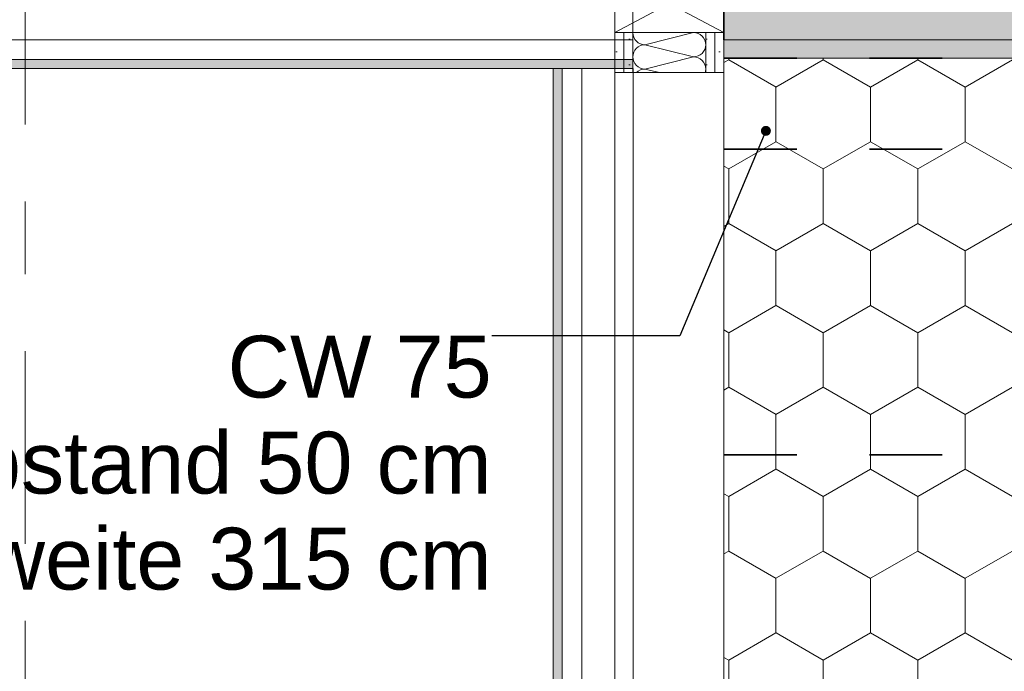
# Model space of a CAD drawing. Header units: metres. Extents: x -3.6 to 85.2, y -11 to 16.8.
# Tile 440 of 508: x 50.9 to 52.3, y 4.2 to 5.1. Entities that reach past the tile are written whole.
import ezdxf

# ---------------------------------------------------------------- set-up
doc = ezdxf.new("R2010")
doc.units = ezdxf.units.M
doc.header["$MEASUREMENT"] = 0
for name, pattern in [('Achse', [0.2, 0.1, -0.05, 0, -0.05]), ('Punktlinie weit', [0.06, 0.01, -0.05]), ('Strichlinie doppelt', [0.546806, 0.264583, -0.105833, 0.070556, -0.105833]), ('Untersicht', [0.1, 0.075, -0.025])]:
    doc.linetypes.add(name, pattern=pattern)
for name, color, linetype in [('451 - Universal.Achsen Raster', 7, 'Continuous'), ('Neubau_154 - Bemaßung_ Beschriftung.Ausbau - Deckenspiegel', 7, 'Continuous'), ('Neubau_606 - Struktur.Wand Innen Ausbau', 7, 'Continuous'), ('Neubau_651 - Abdeckung.Decke abgehängt_ bekleidet', 7, 'Continuous'), ('Neubau_653 - Abdeckung.TB Verkofferung', 7, 'Continuous')]:
    doc.layers.add(name, color=color, linetype=linetype)
doc.styles.add('ERSTELLTER_STIL_2', font='txt')
doc.dimstyles.new('ERSTELLTER_STIL__5', dxfattribs={"dimtxt": 0.18, "dimasz": 0.02736, "dimexe": 0.18, "dimexo": 0.0625, "dimgap": 0, "dimtad": 0, "dimtih": 1, "dimtoh": 1, "dimdec": 4, "dimzin": 0, "dimdsep": 46, "dimcen": 0.09, "dimadec": 0, "dimazin": 0, "dimtfac": 1, "dimtdec": 4, "dimtmove": 0, "dimatfit": 3, "dimldrblk": 'ARROWHEAD_11', "dimfxl": 1, "dimtolj": 1, "dimtzin": 0, "dimarcsym": 0})
pattern_1 = [(45, (0, 0), (-0.01767767, 0.01767767), [0, -0.025])]

# ---------------------------------------------------------------- blocks, each defined once
blk = doc.blocks.new('*X44')
at = {"layer": 'Neubau_606 - Struktur.Wand Innen Ausbau', "color": 7, "linetype": 'Continuous', "lineweight": 5}
for p, q in [((51.765, 5.1), (51.7653, 5.0967)), ((51.8482, 5.1), (51.7816, 5.0833)), ((51.8516, 5.0997), (51.8485, 5.1)), ((51.7653, 5.0967), (51.7662, 5.0936)), ((51.7662, 5.0936), (51.7678, 5.0907)), ((51.7678, 5.0907), (51.7699, 5.0882)), ((51.7699, 5.0882), (51.7724, 5.0861)), ((51.8547, 5.0987), (51.8516, 5.0997)), ((51.8576, 5.0972), (51.8547, 5.0987)), ((51.8601, 5.0951), (51.8576, 5.0972)), ((51.8622, 5.0926), (51.8601, 5.0951)), ((51.8637, 5.0897), (51.8622, 5.0926)), ((51.8647, 5.0866), (51.8637, 5.0897)), ((51.865, 5.0833), (51.8647, 5.0866)), ((51.7662, 5.073), (51.7653, 5.0699)), ((51.7678, 5.0759), (51.7662, 5.073)), ((51.7699, 5.0785), (51.7678, 5.0759)), ((51.7724, 5.0805), (51.7699, 5.0785)), ((51.7724, 5.0861), (51.7753, 5.0846)), ((51.7753, 5.0821), (51.7724, 5.0805)), ((51.7753, 5.0846), (51.7784, 5.0837)), ((51.7784, 5.083), (51.7753, 5.0821)), ((51.7784, 5.0837), (51.7816, 5.0833)), ((51.7816, 5.0833), (51.7784, 5.083)), ((51.8483, 5.0667), (51.7816, 5.0833)), ((51.8601, 5.0715), (51.8622, 5.0741)), ((51.8622, 5.0741), (51.8637, 5.077)), ((51.8637, 5.077), (51.8647, 5.0801)), ((51.8647, 5.0801), (51.865, 5.0833)), ((51.7653, 5.0699), (51.765, 5.0667)), ((51.765, 5.0667), (51.7653, 5.0634)), ((51.7653, 5.0634), (51.7662, 5.0603)), ((51.7662, 5.0603), (51.7678, 5.0574)), ((51.8483, 5.0667), (51.7816, 5.05)), ((51.8483, 5.0667), (51.8516, 5.067)), ((51.8516, 5.0663), (51.8483, 5.0667)), ((51.8516, 5.067), (51.8547, 5.0679)), ((51.8547, 5.0654), (51.8516, 5.0663)), ((51.8547, 5.0679), (51.8576, 5.0695)), ((51.8576, 5.0639), (51.8547, 5.0654)), ((51.8576, 5.0695), (51.8601, 5.0715)), ((51.8601, 5.0618), (51.8576, 5.0639)), ((51.8622, 5.0593), (51.8601, 5.0618)), ((51.7678, 5.0574), (51.7699, 5.0549)), ((51.7699, 5.0549), (51.7724, 5.0528)), ((51.7724, 5.0472), (51.7699, 5.0451)), ((51.7724, 5.0528), (51.7753, 5.0513)), ((51.7753, 5.0487), (51.7724, 5.0472)), ((51.7753, 5.0513), (51.7784, 5.0503)), ((51.7784, 5.0497), (51.7753, 5.0487)), ((51.7784, 5.0503), (51.7816, 5.05)), ((51.7816, 5.05), (51.7784, 5.0497)), ((51.8016, 5.045), (51.7816, 5.05)), ((51.8637, 5.0564), (51.8622, 5.0593)), ((51.8647, 5.0533), (51.8637, 5.0564)), ((51.8641, 5.045), (51.8647, 5.0467)), ((51.865, 5.05), (51.8647, 5.0533)), ((51.8647, 5.0467), (51.865, 5.05)), ((51.7699, 5.0451), (51.7698, 5.045))]:
    blk.add_line(p, q, dxfattribs=at)
blk = doc.blocks.new('ARROWHEAD_11')
at = {"color": 0, "linetype": 'Continuous', "lineweight": 0}
blk.add_line((0, 0), (-1, 0), dxfattribs=at)
at = {"color": 0, "linetype": 'Continuous', "lineweight": 0, "const_width": 0.25, "flags": 128}
blk.add_lwpolyline([(-0.125, 0, 1), (0.125, 0, 1)], format="xyb", close=True, dxfattribs=at)

msp = doc.modelspace()

# ---------------------------------------------------------------- hatches: boundary and pattern name
at = {"layer": 'Neubau_606 - Struktur.Wand Innen Ausbau', "linetype": 'Continuous', "lineweight": 0, "true_color": 0x000000}
h = msp.add_hatch(dxfattribs=at)
h.set_pattern_fill('Gips_0001', color=18, style=0, pattern_type=2)
h.set_pattern_definition(pattern_1)
h.paths.add_polyline_path([(51.74, 5.045), (51.7525, 5.045), (51.7525, 5.1), (51.74, 5.1)])
h = msp.add_hatch(dxfattribs=at)
h.set_pattern_fill('Gips_0001', color=18, style=0, pattern_type=2)
h.set_pattern_definition(pattern_1)
h.paths.add_polyline_path([(51.765, 5.1), (51.7525, 5.1), (51.7525, 5.045), (51.765, 5.045)])
h = msp.add_hatch(dxfattribs=at)
h.set_pattern_fill('Gips_0001', color=18, style=0, pattern_type=2)
h.set_pattern_definition(pattern_1)
h.paths.add_polyline_path([(51.865, 5.045), (51.8775, 5.045), (51.8775, 5.1), (51.865, 5.1)])
h = msp.add_hatch(dxfattribs=at)
h.set_pattern_fill('Gips_0001', color=18, style=0, pattern_type=2)
h.set_pattern_definition(pattern_1)
h.paths.add_polyline_path([(51.89, 5.1), (51.8775, 5.1), (51.8775, 5.045), (51.89, 5.045)])
at = {"layer": 'Neubau_651 - Abdeckung.Decke abgehängt_ bekleidet', "linetype": 'Continuous', "lineweight": 13, "true_color": 0xffbfbf}
h = msp.add_hatch(dxfattribs=at)
h.set_pattern_fill('sechseckig_0001', color=254, style=0, pattern_type=2)
h.set_pattern_definition([(90, (0, 0), (-0.12990375, 0), [0.075, -0.15]), (90, (-0.06495, 0.1125), (-0.12990375, 0), [0.075, -0.15]), (150, (5e-18, 0.075), (0.06495188, 0.11249995), [0.075, -0.15]), (150, (-0.1299, 0.075), (0.06495188, 0.11249995), [0.075, -0.15]), (210, (0, 0), (-0.06495187, 0.11249995), [0.075, -0.15]), (210, (-0.1299, 8e-18), (-0.06495187, 0.11249995), [0.075, -0.15])])
h.paths.add_polyline_path([(51.89, 0.7495), (54.46, 0.7495), (54.46, 5.0649), (51.89, 5.0649)])
h.paths.add_polyline_path([(52.835, 3.26), (53.515, 3.26), (53.515, 2.56), (52.835, 2.56)], flags=0)
at = {"layer": 'Neubau_653 - Abdeckung.TB Verkofferung', "linetype": 'Continuous', "lineweight": 0, "true_color": 0x000000}
h = msp.add_hatch(dxfattribs=at)
h.set_pattern_fill('Gips_0001', color=18, style=0, pattern_type=2)
h.set_pattern_definition(pattern_1)
h.paths.add_polyline_path([(51.89, 5.09), (54.46, 5.09), (54.46, 5.19), (51.89, 5.19)])
h = msp.add_hatch(dxfattribs=at)
h.set_pattern_fill('Gips_0001', color=18, style=0, pattern_type=2)
h.set_pattern_definition(pattern_1)
h.paths.add_polyline_path([(51.89, 5.065), (54.46, 5.065), (54.46, 5.09), (51.89, 5.09)])
h = msp.add_hatch(dxfattribs=at)
h.set_pattern_fill('Gips_0001', color=18, style=0, pattern_type=2)
h.set_pattern_definition(pattern_1)
h.paths.add_polyline_path([(47.385, 5.0505), (51.765, 5.0505), (51.765, 5.063), (47.385, 5.063)])
h = msp.add_hatch(dxfattribs=at)
h.set_pattern_fill('Gips_0001', color=18, style=0, pattern_type=2)
h.set_pattern_definition(pattern_1)
h.paths.add_polyline_path([(51.668, 0.7495), (51.668, 5.0505), (51.6555, 5.0505), (51.6555, 0.7495)])

# ---------------------------------------------------------------- linework, layer by layer
at = {"layer": '451 - Universal.Achsen Raster', "color": 160, "linetype": 'Strichlinie doppelt', "lineweight": 9, "true_color": 0x3232ff}
msp.add_line((50.93, -10.585), (50.93, 16.355), dxfattribs=at)
at = {"layer": 'Neubau_606 - Struktur.Wand Innen Ausbau', "color": 1, "linetype": 'Continuous', "lineweight": 9}
for p, q in [((51.74, 5.1), (51.89, 5.18)), ((51.74, 5.18), (51.89, 5.1)), ((51.7525, 5.045), (51.7525, 5.1)), ((51.8775, 5.045), (51.8775, 5.1))]:
    msp.add_line(p, q, dxfattribs=at)
at = {"layer": 'Neubau_606 - Struktur.Wand Innen Ausbau', "color": 1, "linetype": 'Continuous', "lineweight": 13}
for p, q in [((51.765, 5.045), (51.765, 5.1)), ((51.865, 5.045), (51.865, 5.1)), ((51.7525, 5.045), (51.74, 5.045)), ((51.74, 5.045), (51.74, 4.035)), ((51.765, 5.045), (51.7525, 5.045)), ((51.865, 5.045), (51.765, 5.045)), ((51.8775, 5.045), (51.865, 5.045)), ((51.89, 5.045), (51.8775, 5.045)), ((51.89, 4.035), (51.89, 5.045))]:
    msp.add_line(p, q, dxfattribs=at)
at = {"layer": 'Neubau_606 - Struktur.Wand Innen Ausbau', "color": 1, "linetype": 'Continuous', "lineweight": 9, "flags": 128}
for points in [[(51.74, 5.18), (51.74, 5.1)], [(51.89, 5.1), (51.89, 5.18)], [(51.74, 5.1), (51.7525, 5.1)], [(51.7525, 5.1), (51.765, 5.1)], [(51.765, 5.1), (51.865, 5.1)], [(51.865, 5.1), (51.8775, 5.1)], [(51.8775, 5.1), (51.89, 5.1)]]:
    msp.add_lwpolyline(points, dxfattribs=at)
at = {"layer": 'Neubau_606 - Struktur.Wand Innen Ausbau', "color": 1, "linetype": 'Continuous', "lineweight": 13, "flags": 128}
for points in [[(51.74, 5.1), (51.74, 5.045)], [(51.89, 5.045), (51.89, 5.1)]]:
    msp.add_lwpolyline(points, dxfattribs=at)
at = {"layer": 'Neubau_651 - Abdeckung.Decke abgehängt_ bekleidet', "color": 1, "linetype": 'Achse', "lineweight": 35}
for p, q in [((51.89, 4.94), (54.46, 4.94)), ((51.89, 4.52), (54.46, 4.52))]:
    msp.add_line(p, q, dxfattribs=at)
at = {"layer": 'Neubau_651 - Abdeckung.Decke abgehängt_ bekleidet', "color": 1, "linetype": 'Punktlinie weit', "lineweight": 13, "flags": 128}
msp.add_lwpolyline([(51.89, 0.7495), (54.46, 0.7495), (54.46, 5.0649), (51.89, 5.0649)], close=True, dxfattribs=at)
at = {"layer": 'Neubau_653 - Abdeckung.TB Verkofferung', "color": 1, "linetype": 'Continuous', "lineweight": 9}
for p, q in [((51.89, 5.065), (51.89, 6.01)), ((51.765, 5.0505), (51.765, 5.785)), ((51.89, 5.065), (54.46, 5.065)), ((47.385, 5.0505), (51.765, 5.0505)), ((51.6555, 0.7495), (51.6555, 5.0505)), ((51.7655, 5.0505), (51.6555, 5.0505)), ((51.7655, 0.7495), (51.7655, 5.0505))]:
    msp.add_line(p, q, dxfattribs=at)
at = {"layer": 'Neubau_653 - Abdeckung.TB Verkofferung', "color": 1, "linetype": 'Continuous', "lineweight": 5}
for p, q in [((51.765, 5.09), (47.385, 5.09)), ((54.46, 5.09), (51.89, 5.09)), ((51.765, 5.063), (47.385, 5.063)), ((54.46, 5.065), (51.89, 5.065)), ((51.765, 5.0505), (47.385, 5.0505)), ((51.6555, 5.0505), (51.6555, 0.7495)), ((51.668, 5.0505), (51.668, 0.7495)), ((51.695, 5.0505), (51.695, 0.7495))]:
    msp.add_line(p, q, dxfattribs=at)
at = {"layer": 'Neubau_653 - Abdeckung.TB Verkofferung', "color": 1, "linetype": 'Continuous', "lineweight": 5, "flags": 128}
for points in [[(51.765, 5.19), (51.765, 5.09), (51.765, 5.063), (51.765, 5.0505)], [(51.89, 5.19), (51.89, 5.09), (51.89, 5.065)], [(51.695, 5.0505), (51.668, 5.0505), (51.6555, 5.0505)]]:
    msp.add_lwpolyline(points, dxfattribs=at)
at = {"layer": 'Neubau_653 - Abdeckung.TB Verkofferung', "color": 1, "linetype": 'Untersicht', "lineweight": 35, "flags": 128}
for points in [[(51.89, 5.19), (51.89, 5.065)], [(51.89, 5.065), (54.46, 5.065)]]:
    msp.add_lwpolyline(points, dxfattribs=at)

# ---------------------------------------------------------------- block references
at = {"layer": 'Neubau_606 - Struktur.Wand Innen Ausbau', "color": 1, "lineweight": 13}
msp.add_blockref('*X44', (0, 0), dxfattribs=at)

# ---------------------------------------------------------------- texts
at = {"layer": 'Neubau_154 - Bemaßung_ Beschriftung.Ausbau - Deckenspiegel', "color": 1, "linetype": 'Continuous', "lineweight": 13, "insert": (51.571, 4.6835), "char_height": 0.085, "attachment_point": 3, "line_spacing_factor": 0.930912, "style": 'ERSTELLTER_STIL_2'}
msp.add_mtext('\\A1;{\\pqr;\\fArial|b0|i0|c0|p38;CW \\fArial|b0|i0|c0|p38;75\\P\\pqr;\\fArial|b0|i0|c0|p38;max. Achsabstand 50 cm\\P\\pqr;\\fArial|b0|i0|c0|p38;max. Spannweite \\fArial|b0|i0|c0|p38;315\\fArial|b0|i0|c0|p38; \\fArial|b0|i0|c0|p38;c\\fArial|b0|i0|c0|p38;m }', dxfattribs=at)

# ---------------------------------------------------------------- leaders
at = {"layer": 'Neubau_154 - Bemaßung_ Beschriftung.Ausbau - Deckenspiegel', "color": 1, "linetype": 'Continuous', "lineweight": 13, "annotation_type": 0, "has_hookline": 1, "hookline_direction": 1, "text_width": 1.3167}
msp.add_leader([(51.9477, 4.965), (51.8293, 4.6835), (51.571, 4.6835)], dimstyle='ERSTELLTER_STIL__5', dxfattribs=at)

doc.saveas('drawing.dxf')
